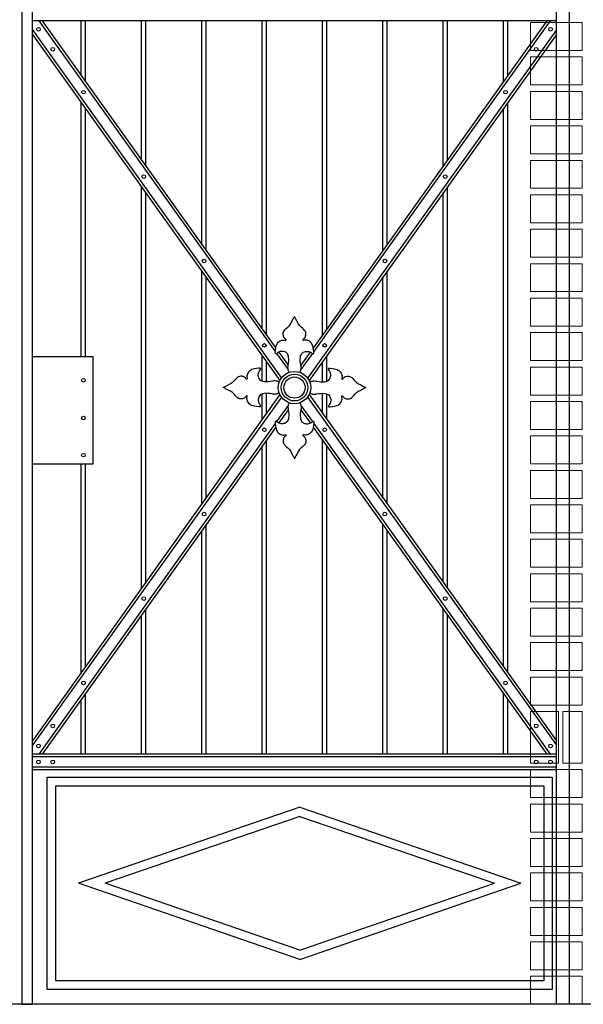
# Model space of a CAD drawing. Header units: millimetres. Extents: x 6567289036 to 6568990308, y 5976640423 to 5977332400.
# Tile 307 of 334: x 6568941251 to 6568942560, y 5976944890 to 5976947176. Entities that reach past the tile are written whole.
import ezdxf

# ---------------------------------------------------------------- set-up
doc = ezdxf.new("R2010")
doc.units = ezdxf.units.MM
doc.layers.add('INWENTARYZACJA', color=7, linetype='Continuous', lineweight=13)

# ---------------------------------------------------------------- blocks, each defined once
blk = doc.blocks.new('A$C69A255E0')
for p, q in [((-4570.6, 2928.1), (-4570.6, 0)), ((-4545.6, 0), (-4545.6, 2928.1)), ((-3329.4, 0), (-3329.4, 2406.8)), ((-3299.4, 2406.8), (-3299.4, 0)), ((-3329.4, 2283.6), (-4545.6, 2283.6)), ((-4530.8, 2283.6), (-3982.4, 1515.9)), ((-4523.5, 2283.6), (-3980.9, 1524.1)), ((-4432.5, 2156.3), (-4432.5, 2283.6)), ((-4422.5, 2142.3), (-4422.5, 2283.6)), ((-4292.5, 1960.3), (-4292.5, 2283.6)), ((-4282.5, 1946.3), (-4282.5, 2283.6)), ((-4152.5, 1764.3), (-4152.5, 2283.6)), ((-4142.5, 1750.3), (-4142.5, 2283.6)), ((-4012.5, 1568.3), (-4012.5, 2283.6)), ((-4002.5, 1554.3), (-4002.5, 2283.6)), ((-3351.6, 2283.6), (-3894.1, 1524.1)), ((-3344.2, 2283.6), (-3892.6, 1515.9)), ((-3872.5, 1554.3), (-3872.5, 2283.6)), ((-3862.5, 1568.3), (-3862.5, 2283.6)), ((-3732.5, 1750.3), (-3732.5, 2283.6)), ((-3722.5, 1764.3), (-3722.5, 2283.6)), ((-3592.5, 1946.3), (-3592.5, 2283.6)), ((-3582.5, 1960.3), (-3582.5, 2283.6)), ((-3452.5, 2142.3), (-3452.5, 2283.6)), ((-3442.5, 2156.3), (-3442.5, 2283.6)), ((-4545.6, 2263), (-3968, 1454.3)), ((-4545.6, 2252.6), (-3971.3, 1448.7)), ((-3329.4, 2263), (-3907, 1454.3)), ((-3329.4, 2252.6), (-3903.7, 1448.7)), ((-4432.5, 1504.7), (-4432.5, 2094.4)), ((-3442.5, 770.3), (-3442.5, 2094.4)), ((-4422.5, 1504.7), (-4422.5, 2080.4)), ((-3452.5, 784.3), (-3452.5, 2080.4)), ((-4292.5, 966.3), (-4292.5, 1898.4)), ((-3582.5, 966.3), (-3582.5, 1898.4)), ((-4282.5, 980.3), (-4282.5, 1884.4)), ((-3592.5, 980.3), (-3592.5, 1884.4)), ((-4152.5, 1162.3), (-4152.5, 1702.4)), ((-3722.5, 1162.3), (-3722.5, 1702.4)), ((-4142.5, 1176.3), (-4142.5, 1688.4)), ((-3732.5, 1176.3), (-3732.5, 1688.4)), ((-3979.2, 1511.4), (-3952.5, 1473.9)), ((-3974.2, 1514.7), (-3952.3, 1484)), ((-3900.8, 1514.7), (-3922.8, 1484)), ((-3895.8, 1511.4), (-3922.6, 1473.9)), ((-4545.6, 1504.7), (-4405.6, 1504.7)), ((-4405.6, 1504.7), (-4405.6, 1254.7)), ((-4012.5, 1447.1), (-4012.5, 1506.4)), ((-4002.5, 1445.6), (-4002.5, 1492.4)), ((-3872.5, 1445.6), (-3872.5, 1492.4)), ((-3862.5, 1447.1), (-3862.5, 1506.4)), ((-4002.5, 1372.3), (-4002.5, 1419.1)), ((-3872.5, 1372.3), (-3872.5, 1419.1)), ((-3971.3, 1416), (-4545.6, 612)), ((-3968, 1410.3), (-4545.6, 601.7)), ((-4012.5, 1358.3), (-4012.5, 1417.6)), ((-3907, 1410.3), (-3329.4, 601.7)), ((-3903.7, 1416), (-3329.4, 612)), ((-3862.5, 1358.3), (-3862.5, 1417.6)), ((-3952.5, 1390.8), (-3979.2, 1353.3)), ((-3952.3, 1380.7), (-3974.2, 1350)), ((-3922.8, 1380.7), (-3900.8, 1350)), ((-3922.6, 1390.8), (-3895.8, 1353.3)), ((-3982.4, 1348.8), (-4530.8, 581.1)), ((-3980.9, 1340.6), (-4523.5, 581.1)), ((-3894.1, 1340.6), (-3351.6, 581.1)), ((-3892.6, 1348.8), (-3344.2, 581.1)), ((-4002.5, 581.1), (-4002.5, 1310.4)), ((-3872.5, 581.1), (-3872.5, 1310.4)), ((-4012.5, 581.1), (-4012.5, 1296.4)), ((-3862.5, 581.1), (-3862.5, 1296.4)), ((-4405.6, 1254.7), (-4545.6, 1254.7)), ((-4432.5, 770.3), (-4432.5, 1254.7)), ((-4422.5, 784.3), (-4422.5, 1254.7)), ((-4152.5, 581.1), (-4152.5, 1100.4)), ((-4142.5, 581.1), (-4142.5, 1114.4)), ((-3732.5, 581.1), (-3732.5, 1114.4)), ((-3722.5, 581.1), (-3722.5, 1100.4)), ((-4282.5, 581.1), (-4282.5, 918.4)), ((-3592.5, 581.1), (-3592.5, 918.4)), ((-4292.5, 581.1), (-4292.5, 904.4)), ((-3582.5, 581.1), (-3582.5, 904.4)), ((-4422.5, 581.1), (-4422.5, 722.4)), ((-3452.5, 581.1), (-3452.5, 722.4)), ((-4432.5, 581.1), (-4432.5, 708.4)), ((-3442.5, 581.1), (-3442.5, 708.4)), ((-3329.4, 581.1), (-4545.6, 581.1)), ((-3329.4, 575.1), (-4545.6, 575.1)), ((-4396.4, 581.1), (-4396.4, 581.1)), ((-3329.4, 550.9), (-4545.6, 550.9)), ((-3329.4, 544.9), (-4545.6, 544.9)), ((-4512, 527.5), (-3338.9, 527.5)), ((-4512, 34.6), (-4512, 527.5)), ((-3338.9, 527.5), (-3338.9, 34.6)), ((-4492, 507.5), (-3358.9, 507.5)), ((-4492, 54.6), (-4492, 507.5)), ((-3358.9, 507.5), (-3358.9, 54.6)), ((-3925.4, 457.7), (-4438.9, 281.1)), ((-3925.4, 457.7), (-3412, 281.1)), ((-3925.4, 436.5), (-4377.4, 281.1)), ((-3925.4, 436.5), (-3473.5, 281.1)), ((-3925.4, 104.4), (-4438.9, 281.1)), ((-3925.4, 125.6), (-4377.4, 281.1)), ((-3925.4, 104.4), (-3412, 281.1)), ((-3925.4, 125.6), (-3473.5, 281.1)), ((-3358.9, 54.6), (-4492, 54.6)), ((-3338.9, 34.6), (-4512, 34.6)), ((-4570.6, 0), (-4545.6, 0)), ((-3299.4, 0), (-3329.4, 0))]:
    blk.add_line(p, q)
for centre, radius in [((-4532, 2264.6), 4.25), ((-3343, 2264.6), 4.25), ((-4498.7, 2218), 4.25), ((-3376.3, 2218), 4.25), ((-4427.5, 2118.3), 4.25), ((-3447.5, 2118.3), 4.25), ((-4287.5, 1922.3), 4.25), ((-3587.5, 1922.3), 4.25), ((-4147.5, 1726.3), 4.25), ((-3727.5, 1726.3), 4.25), ((-4007.5, 1530.3), 4.25), ((-3867.5, 1530.3), 4.25), ((-3937.5, 1432.3), 37.6), ((-3937.5, 1432.3), 31.1), ((-4427.5, 1449.4), 4.25), ((-3937.5, 1432.3), 24.7), ((-4427.5, 1361.6), 4.25), ((-4007.5, 1334.3), 4.25), ((-3867.5, 1334.3), 4.25), ((-4427.5, 1275.3), 4.25), ((-4147.5, 1138.3), 4.25), ((-3727.5, 1138.3), 4.25), ((-4287.5, 942.3), 4.25), ((-3587.5, 942.3), 4.25), ((-4427.5, 746.3), 4.25), ((-3447.5, 746.3), 4.25), ((-4498.7, 646.6), 4.25), ((-3376.3, 646.6), 4.25), ((-4532, 600.1), 4.25), ((-3343, 600.1), 4.25), ((-4532, 563), 4.25), ((-4498.7, 563), 4.25), ((-3376.3, 563), 4.25), ((-3343, 563), 4.25)]:
    blk.add_circle(centre, radius)
for points in [[(-3949.5, 1468), (-3950.8, 1470), (-3953.6, 1474.9), (-3951.8, 1487.2), (-3949.5, 1500), (-3954.3, 1514.1), (-3966, 1517.3), (-3974.3, 1515.5), (-3984.8, 1506.5), (-3980.6, 1525.9), (-3978.2, 1535.5), (-3969, 1542.4), (-3962.8, 1543.1), (-3956.6, 1541.3), (-3957.3, 1545), (-3961.1, 1546.6), (-3964.3, 1553.1), (-3963.8, 1564.4), (-3949.7, 1573.4), (-3943.2, 1586.6), (-3938.7, 1595.5), (-3937.5, 1597.7)], [(-3925.5, 1468), (-3924.2, 1470), (-3921.4, 1474.9), (-3923.2, 1487.2), (-3925.5, 1500), (-3920.7, 1514.1), (-3909, 1517.3), (-3900.7, 1515.5), (-3890.3, 1506.5), (-3894.5, 1525.9), (-3896.9, 1535.5), (-3906, 1542.4), (-3912.2, 1543.1), (-3918.4, 1541.3), (-3917.7, 1545), (-3913.9, 1546.6), (-3910.7, 1553.1), (-3911.2, 1564.4), (-3925.3, 1573.4), (-3931.8, 1586.6), (-3936.4, 1595.5), (-3937.5, 1597.7)], [(-3973.1, 1444.3), (-3975.1, 1445.7), (-3980, 1448.5), (-3992.4, 1446.6), (-4005.2, 1444.3), (-4019.3, 1449.1), (-4022.5, 1460.8), (-4020.7, 1469.1), (-4011.7, 1479.6), (-4031, 1475.4), (-4040.7, 1473), (-4047.6, 1463.8), (-4048.3, 1457.6), (-4046.5, 1451.4), (-4050.2, 1452.1), (-4051.8, 1455.9), (-4058.3, 1459.2), (-4069.6, 1458.7), (-4078.5, 1444.5), (-4091.8, 1438), (-4100.6, 1433.5), (-4102.9, 1432.3)], [(-3901.9, 1444.3), (-3899.9, 1445.7), (-3895, 1448.5), (-3882.6, 1446.6), (-3869.9, 1444.3), (-3855.7, 1449.1), (-3852.6, 1460.8), (-3854.3, 1469.1), (-3863.3, 1479.6), (-3844, 1475.4), (-3834.3, 1473), (-3827.4, 1463.8), (-3826.7, 1457.6), (-3828.5, 1451.4), (-3824.9, 1452.1), (-3823.2, 1455.9), (-3816.7, 1459.2), (-3805.4, 1458.7), (-3796.5, 1444.5), (-3783.2, 1438), (-3774.4, 1433.5), (-3772.1, 1432.3)], [(-3973.1, 1420.3), (-3975.1, 1419), (-3980, 1416.2), (-3992.4, 1418), (-4005.2, 1420.3), (-4019.3, 1415.6), (-4022.5, 1403.9), (-4020.7, 1395.5), (-4011.7, 1385.1), (-4031, 1389.3), (-4040.7, 1391.7), (-4047.6, 1400.8), (-4048.3, 1407.1), (-4046.5, 1413.3), (-4050.2, 1412.5), (-4051.8, 1408.7), (-4058.3, 1405.5), (-4069.6, 1406), (-4078.5, 1420.1), (-4091.8, 1426.7), (-4100.6, 1431.2), (-4102.9, 1432.3)], [(-3901.9, 1420.3), (-3899.9, 1419), (-3895, 1416.2), (-3882.6, 1418), (-3869.9, 1420.3), (-3855.7, 1415.6), (-3852.6, 1403.9), (-3854.3, 1395.5), (-3863.3, 1385.1), (-3844, 1389.3), (-3834.3, 1391.7), (-3827.4, 1400.8), (-3826.7, 1407.1), (-3828.5, 1413.3), (-3824.9, 1412.5), (-3823.2, 1408.7), (-3816.7, 1405.5), (-3805.4, 1406), (-3796.5, 1420.1), (-3783.2, 1426.7), (-3774.4, 1431.2), (-3772.1, 1432.3)], [(-3949.5, 1396.7), (-3950.8, 1394.7), (-3953.6, 1389.8), (-3951.8, 1377.5), (-3949.5, 1364.7), (-3954.3, 1350.5), (-3966, 1347.4), (-3974.3, 1349.2), (-3984.8, 1358.1), (-3980.6, 1338.8), (-3978.2, 1329.1), (-3969, 1322.2), (-3962.8, 1321.5), (-3956.6, 1323.3), (-3957.3, 1319.7), (-3961.1, 1318.1), (-3964.3, 1311.5), (-3963.8, 1300.3), (-3949.7, 1291.3), (-3943.2, 1278.1), (-3938.7, 1269.2), (-3937.5, 1267)], [(-3925.5, 1396.7), (-3924.2, 1394.7), (-3921.4, 1389.8), (-3923.2, 1377.5), (-3925.5, 1364.7), (-3920.7, 1350.5), (-3909, 1347.4), (-3900.7, 1349.2), (-3890.3, 1358.1), (-3894.5, 1338.8), (-3896.9, 1329.1), (-3906, 1322.2), (-3912.2, 1321.5), (-3918.4, 1323.3), (-3917.7, 1319.7), (-3913.9, 1318.1), (-3910.7, 1311.5), (-3911.2, 1300.3), (-3925.3, 1291.3), (-3931.8, 1278.1), (-3936.4, 1269.2), (-3937.5, 1267)]]:
    blk.add_open_spline(points, degree=3, knots=[2.140561, 2.140561, 2.140561, 2.140561, 9.159169, 18.943112, 37.698128, 49.078159, 59.162795, 70.153666, 76.052862, 90.735696, 101.804765, 111.995414, 120.416118, 123.496884, 125.475162, 128.565421, 135.599047, 145.596933, 159.546026, 181.69789, 189.321702, 189.321702, 189.321702, 189.321702])

msp = doc.modelspace()

# ---------------------------------------------------------------- linework, layer by layer
at = {"layer": 'INWENTARYZACJA', "lineweight": 30}
msp.add_line((6568945826.48009, 5976944889.54248), (6568936674.771295, 5976944889.54248), dxfattribs=at)
at = {"layer": 'INWENTARYZACJA', "lineweight": 5}
for points in [[(6568942437.034422, 5976947104.54248), (6568942437.034422, 5976947169.54248), (6568942557.034422, 5976947169.54248), (6568942557.034422, 5976947104.54248), (6568942437.034422, 5976947104.54248)], [(6568942437.034422, 5976947104.54248), (6568942437.034422, 5976947169.54248), (6568942557.034422, 5976947169.54248), (6568942557.034422, 5976947104.54248), (6568942437.034422, 5976947104.54248)], [(6568942437.034422, 5976947024.54248), (6568942437.034422, 5976947089.54248), (6568942557.034422, 5976947089.54248), (6568942557.034422, 5976947024.54248), (6568942437.034422, 5976947024.54248)], [(6568942437.034422, 5976947024.54248), (6568942437.034422, 5976947089.54248), (6568942557.034422, 5976947089.54248), (6568942557.034422, 5976947024.54248), (6568942437.034422, 5976947024.54248)], [(6568942437.034422, 5976946944.54248), (6568942437.034422, 5976947009.54248), (6568942557.034422, 5976947009.54248), (6568942557.034422, 5976946944.54248), (6568942437.034422, 5976946944.54248)], [(6568942437.034422, 5976946944.54248), (6568942437.034422, 5976947009.54248), (6568942557.034422, 5976947009.54248), (6568942557.034422, 5976946944.54248), (6568942437.034422, 5976946944.54248)], [(6568942437.034422, 5976946864.54248), (6568942437.034422, 5976946929.54248), (6568942557.034422, 5976946929.54248), (6568942557.034422, 5976946864.54248), (6568942437.034422, 5976946864.54248)], [(6568942437.034422, 5976946864.54248), (6568942437.034422, 5976946929.54248), (6568942557.034422, 5976946929.54248), (6568942557.034422, 5976946864.54248), (6568942437.034422, 5976946864.54248)], [(6568942437.034422, 5976946784.54248), (6568942437.034422, 5976946849.54248), (6568942557.034422, 5976946849.54248), (6568942557.034422, 5976946784.54248), (6568942437.034422, 5976946784.54248)], [(6568942437.034422, 5976946784.54248), (6568942437.034422, 5976946849.54248), (6568942557.034422, 5976946849.54248), (6568942557.034422, 5976946784.54248), (6568942437.034422, 5976946784.54248)], [(6568942437.034422, 5976946704.54248), (6568942437.034422, 5976946769.54248), (6568942557.034422, 5976946769.54248), (6568942557.034422, 5976946704.54248), (6568942437.034422, 5976946704.54248)], [(6568942437.034422, 5976946704.54248), (6568942437.034422, 5976946769.54248), (6568942557.034422, 5976946769.54248), (6568942557.034422, 5976946704.54248), (6568942437.034422, 5976946704.54248)], [(6568942437.034422, 5976946624.54248), (6568942437.034422, 5976946689.54248), (6568942557.034422, 5976946689.54248), (6568942557.034422, 5976946624.54248), (6568942437.034422, 5976946624.54248)], [(6568942437.034422, 5976946624.54248), (6568942437.034422, 5976946689.54248), (6568942557.034422, 5976946689.54248), (6568942557.034422, 5976946624.54248), (6568942437.034422, 5976946624.54248)], [(6568942437.034422, 5976946544.54248), (6568942437.034422, 5976946609.54248), (6568942557.034422, 5976946609.54248), (6568942557.034422, 5976946544.54248), (6568942437.034422, 5976946544.54248)], [(6568942437.034422, 5976946544.54248), (6568942437.034422, 5976946609.54248), (6568942557.034422, 5976946609.54248), (6568942557.034422, 5976946544.54248), (6568942437.034422, 5976946544.54248)], [(6568942437.034422, 5976946464.54248), (6568942437.034422, 5976946529.54248), (6568942557.034422, 5976946529.54248), (6568942557.034422, 5976946464.54248), (6568942437.034422, 5976946464.54248)], [(6568942437.034422, 5976946464.54248), (6568942437.034422, 5976946529.54248), (6568942557.034422, 5976946529.54248), (6568942557.034422, 5976946464.54248), (6568942437.034422, 5976946464.54248)], [(6568942437.034422, 5976946384.54248), (6568942437.034422, 5976946449.54248), (6568942557.034422, 5976946449.54248), (6568942557.034422, 5976946384.54248), (6568942437.034422, 5976946384.54248)], [(6568942437.034422, 5976946384.54248), (6568942437.034422, 5976946449.54248), (6568942557.034422, 5976946449.54248), (6568942557.034422, 5976946384.54248), (6568942437.034422, 5976946384.54248)], [(6568942437.034422, 5976946304.54248), (6568942437.034422, 5976946369.54248), (6568942557.034422, 5976946369.54248), (6568942557.034422, 5976946304.54248), (6568942437.034422, 5976946304.54248)], [(6568942437.034422, 5976946304.54248), (6568942437.034422, 5976946369.54248), (6568942557.034422, 5976946369.54248), (6568942557.034422, 5976946304.54248), (6568942437.034422, 5976946304.54248)], [(6568942437.034422, 5976946224.54248), (6568942437.034422, 5976946289.54248), (6568942557.034422, 5976946289.54248), (6568942557.034422, 5976946224.54248), (6568942437.034422, 5976946224.54248)], [(6568942437.034422, 5976946224.54248), (6568942437.034422, 5976946289.54248), (6568942557.034422, 5976946289.54248), (6568942557.034422, 5976946224.54248), (6568942437.034422, 5976946224.54248)], [(6568942437.034422, 5976946144.54248), (6568942437.034422, 5976946209.54248), (6568942557.034422, 5976946209.54248), (6568942557.034422, 5976946144.54248), (6568942437.034422, 5976946144.54248)], [(6568942437.034422, 5976946144.54248), (6568942437.034422, 5976946209.54248), (6568942557.034422, 5976946209.54248), (6568942557.034422, 5976946144.54248), (6568942437.034422, 5976946144.54248)], [(6568942437.034422, 5976946064.54248), (6568942437.034422, 5976946129.54248), (6568942557.034422, 5976946129.54248), (6568942557.034422, 5976946064.54248), (6568942437.034422, 5976946064.54248)], [(6568942437.034422, 5976946064.54248), (6568942437.034422, 5976946129.54248), (6568942557.034422, 5976946129.54248), (6568942557.034422, 5976946064.54248), (6568942437.034422, 5976946064.54248)], [(6568942437.034422, 5976945984.54248), (6568942437.034422, 5976946049.54248), (6568942557.034422, 5976946049.54248), (6568942557.034422, 5976945984.54248), (6568942437.034422, 5976945984.54248)], [(6568942437.034422, 5976945984.54248), (6568942437.034422, 5976946049.54248), (6568942557.034422, 5976946049.54248), (6568942557.034422, 5976945984.54248), (6568942437.034422, 5976945984.54248)], [(6568942437.034422, 5976945904.54248), (6568942437.034422, 5976945969.54248), (6568942557.034422, 5976945969.54248), (6568942557.034422, 5976945904.54248), (6568942437.034422, 5976945904.54248)], [(6568942437.034422, 5976945904.54248), (6568942437.034422, 5976945969.54248), (6568942557.034422, 5976945969.54248), (6568942557.034422, 5976945904.54248), (6568942437.034422, 5976945904.54248)], [(6568942437.034422, 5976945824.54248), (6568942437.034422, 5976945889.54248), (6568942557.034422, 5976945889.54248), (6568942557.034422, 5976945824.54248), (6568942437.034422, 5976945824.54248)], [(6568942437.034422, 5976945824.54248), (6568942437.034422, 5976945889.54248), (6568942557.034422, 5976945889.54248), (6568942557.034422, 5976945824.54248), (6568942437.034422, 5976945824.54248)], [(6568942437.034422, 5976945744.54248), (6568942437.034422, 5976945809.54248), (6568942557.034422, 5976945809.54248), (6568942557.034422, 5976945744.54248), (6568942437.034422, 5976945744.54248)], [(6568942437.034422, 5976945744.54248), (6568942437.034422, 5976945809.54248), (6568942557.034422, 5976945809.54248), (6568942557.034422, 5976945744.54248), (6568942437.034422, 5976945744.54248)], [(6568942437.034422, 5976945664.54248), (6568942437.034422, 5976945729.54248), (6568942557.034422, 5976945729.54248), (6568942557.034422, 5976945664.54248), (6568942437.034422, 5976945664.54248)], [(6568942437.034422, 5976945664.54248), (6568942437.034422, 5976945729.54248), (6568942557.034422, 5976945729.54248), (6568942557.034422, 5976945664.54248), (6568942437.034422, 5976945664.54248)], [(6568942437.034422, 5976945584.54248), (6568942437.034422, 5976945649.54248), (6568942557.034422, 5976945649.54248), (6568942557.034422, 5976945584.54248), (6568942437.034422, 5976945584.54248)], [(6568942437.034422, 5976945584.54248), (6568942437.034422, 5976945649.54248), (6568942557.034422, 5976945649.54248), (6568942557.034422, 5976945584.54248), (6568942437.034422, 5976945584.54248)], [(6568942502.034422, 5976945569.54248), (6568942437.034422, 5976945569.54248), (6568942437.034422, 5976945449.54248), (6568942502.034422, 5976945449.54248), (6568942502.034422, 5976945569.54248)], [(6568942502.034422, 5976945569.54248), (6568942437.034422, 5976945569.54248), (6568942437.034422, 5976945449.54248), (6568942502.034422, 5976945449.54248), (6568942502.034422, 5976945569.54248)], [(6568942557.034422, 5976945569.54248), (6568942512.034422, 5976945569.54248), (6568942512.034422, 5976945449.54248), (6568942557.034422, 5976945449.54248), (6568942557.034422, 5976945569.54248)], [(6568942557.034422, 5976945569.54248), (6568942512.034422, 5976945569.54248), (6568942512.034422, 5976945449.54248), (6568942557.034422, 5976945449.54248), (6568942557.034422, 5976945569.54248)], [(6568942437.034422, 5976945369.54248), (6568942437.034422, 5976945434.54248), (6568942557.034422, 5976945434.54248), (6568942557.034422, 5976945369.54248), (6568942437.034422, 5976945369.54248)], [(6568942437.034422, 5976945369.54248), (6568942437.034422, 5976945434.54248), (6568942557.034422, 5976945434.54248), (6568942557.034422, 5976945369.54248), (6568942437.034422, 5976945369.54248)], [(6568942437.034422, 5976945289.54248), (6568942437.034422, 5976945354.54248), (6568942557.034422, 5976945354.54248), (6568942557.034422, 5976945289.54248), (6568942437.034422, 5976945289.54248)], [(6568942437.034422, 5976945289.54248), (6568942437.034422, 5976945354.54248), (6568942557.034422, 5976945354.54248), (6568942557.034422, 5976945289.54248), (6568942437.034422, 5976945289.54248)], [(6568942437.034422, 5976945209.54248), (6568942437.034422, 5976945274.54248), (6568942557.034422, 5976945274.54248), (6568942557.034422, 5976945209.54248), (6568942437.034422, 5976945209.54248)], [(6568942437.034422, 5976945209.54248), (6568942437.034422, 5976945274.54248), (6568942557.034422, 5976945274.54248), (6568942557.034422, 5976945209.54248), (6568942437.034422, 5976945209.54248)], [(6568942437.034422, 5976945129.54248), (6568942437.034422, 5976945194.54248), (6568942557.034422, 5976945194.54248), (6568942557.034422, 5976945129.54248), (6568942437.034422, 5976945129.54248)], [(6568942437.034422, 5976945129.54248), (6568942437.034422, 5976945194.54248), (6568942557.034422, 5976945194.54248), (6568942557.034422, 5976945129.54248), (6568942437.034422, 5976945129.54248)], [(6568942437.034422, 5976945049.54248), (6568942437.034422, 5976945114.54248), (6568942557.034422, 5976945114.54248), (6568942557.034422, 5976945049.54248), (6568942437.034422, 5976945049.54248)], [(6568942437.034422, 5976945049.54248), (6568942437.034422, 5976945114.54248), (6568942557.034422, 5976945114.54248), (6568942557.034422, 5976945049.54248), (6568942437.034422, 5976945049.54248)], [(6568942437.034422, 5976944969.54248), (6568942437.034422, 5976945034.54248), (6568942557.034422, 5976945034.54248), (6568942557.034422, 5976944969.54248), (6568942437.034422, 5976944969.54248)], [(6568942437.034422, 5976944969.54248), (6568942437.034422, 5976945034.54248), (6568942557.034422, 5976945034.54248), (6568942557.034422, 5976944969.54248), (6568942437.034422, 5976944969.54248)], [(6568942437.034422, 5976944889.54248), (6568942437.034422, 5976944954.54248), (6568942557.034422, 5976944954.54248), (6568942557.034422, 5976944889.54248), (6568942437.034422, 5976944889.54248)], [(6568942437.034422, 5976944889.54248), (6568942437.034422, 5976944954.54248), (6568942557.034422, 5976944954.54248), (6568942557.034422, 5976944889.54248), (6568942437.034422, 5976944889.54248)]]:
    msp.add_lwpolyline(points, dxfattribs=at)

# ---------------------------------------------------------------- block references
at = {"color": 3, "lineweight": 30}
msp.add_blockref('A$C69A255E0', (6568945826.48009, 5976944889.54248), dxfattribs=at)

doc.saveas('drawing.dxf')
